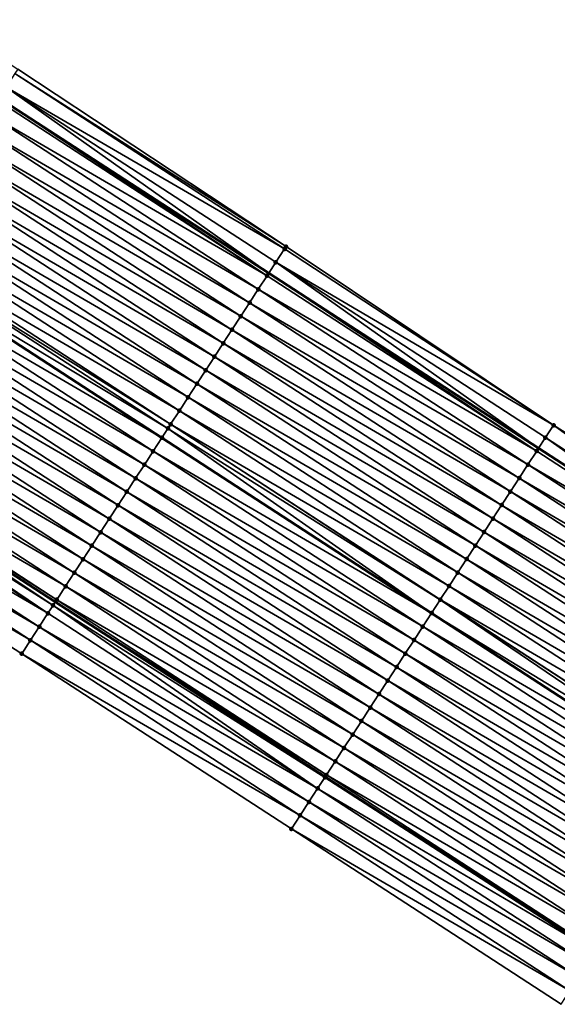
# Model space of a CAD drawing. Header units: feet. Extents: x 2017353 to 2024169, y 808050 to 818690.
# Tile 260 of 305: x 2022030 to 2022063, y 814577 to 814639. Entities that reach past the tile are written whole.
import ezdxf

# ---------------------------------------------------------------- set-up
doc = ezdxf.new("R2010")
doc.units = ezdxf.units.FT
doc.header["$MEASUREMENT"] = 0
for name, color, linetype, lineweight in [('EP_Travel Lane', 172, 'Continuous', 53), ('SB-Road Shots', 141, 'Continuous', 100), ('SB-Road X-Section', 40, 'Continuous', 13), ('STRIPING', 60, 'Continuous', 53)]:
    doc.layers.add(name, color=color, linetype=linetype, lineweight=lineweight)
doc.layers.add('I-77-MM15-17_SB-Surface-BORDER', color=7, linetype='Continuous')
doc.layers.add('I-77-MM15-17_SB-Surface-TIN', color=7, linetype='Continuous')

msp = doc.modelspace()

# ---------------------------------------------------------------- linework, layer by layer
at = {"layer": 'EP_Travel Lane'}
for points in [[(2021860.948227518, 814742.7095205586, 256.2100807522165), (2021877.70640577, 814731.8157783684, 256.910039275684), (2021894.464763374, 814720.9219195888, 257.6038000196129), (2021911.223545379, 814710.027784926, 258.2828985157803), (2021927.982103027, 814699.1337961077, 258.9697497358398), (2021944.741076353, 814688.239537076, 259.6422387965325), (2021961.499800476, 814677.3454400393, 260.3233353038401), (2021978.257871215, 814666.451767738, 261.0270084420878), (2021995.026210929, 814655.5683557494, 261.74579730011), (2022011.794004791, 814644.6896968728, 262.4509951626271), (2022028.561897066, 814633.8109741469, 263.1527180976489), (2022045.329913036, 814622.93217117, 263.8500747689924), (2022062.097186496, 814612.0538499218, 264.57364104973), (2022078.865043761, 814601.1751499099, 265.2765987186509)], [(2021847.698348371, 814722.2743309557, 255.3811027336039), (2021864.455433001, 814711.3812899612, 256.1186931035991), (2021881.212654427, 814700.4881600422, 256.8515578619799), (2021897.969529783, 814689.5952550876, 257.5963787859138), (2021914.727257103, 814678.7017963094, 258.3117631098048), (2021931.486001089, 814667.8076766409, 258.9920211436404), (2021948.245099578, 814656.9133265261, 259.6600328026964), (2021965.003549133, 814646.0193982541, 260.3504641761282), (2021981.76709086, 814635.1390833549, 261.0460329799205), (2021998.535511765, 814624.2600176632, 261.7290952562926), (2022015.30358597, 814613.3811769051, 262.4243963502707), (2022032.071036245, 814602.5027409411, 263.1417212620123), (2022048.838417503, 814591.6243497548, 263.8614823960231), (2022065.606381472, 814580.7455805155, 264.5606754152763)]]:
    msp.add_polyline3d(points, dxfattribs=at)
at = {"layer": 'I-77-MM15-17_SB-Surface-BORDER', "color": 3, "linetype": 'Continuous', "lineweight": -3}
for points in [[(2021861.261463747, 814743.1919134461, 256.2184843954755), (2021878.427498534, 814732.9264164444, 256.9315051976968), (2021895.305228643, 814722.2158733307, 257.6202355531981), (2021912.425129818, 814711.8778614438, 258.308844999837), (2021929.22706991, 814701.0504630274, 258.9933896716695), (2021945.949390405, 814690.099516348, 259.6610870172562), (2021962.679014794, 814679.160783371, 260.3442206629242), (2021979.48793802, 814668.3455343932, 261.0509792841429), (2021996.264365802, 814657.4733759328, 261.7676564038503), (2022013.020334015, 814646.576931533, 262.4792551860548), (2022029.733063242, 814635.6133276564, 263.1798830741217), (2022046.407118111, 814624.5896652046, 263.8708777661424), (2022063.024056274, 814613.4797978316, 264.5879015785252), (2022079.949997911, 814602.8449574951, 265.3038489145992)], [(2022063.495513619, 814577.4881464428, 264.3674250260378), (2022046.739614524, 814588.3862740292, 263.6812865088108), (2022029.984721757, 814599.2837470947, 262.9596007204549), (2022013.229413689, 814610.1814902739, 262.2525853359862), (2021995.929208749, 814620.2407302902, 261.5338995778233), (2021979.172892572, 814631.1391291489, 260.8624965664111), (2021962.420073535, 814642.0340504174, 260.1750507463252), (2021945.662079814, 814652.9276794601, 259.4688240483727), (2021928.902889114, 814663.8220866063, 258.8039517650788), (2021912.143946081, 814674.7163327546, 258.1305252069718), (2021895.930518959, 814686.448679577, 257.4400052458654), (2021879.717479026, 814698.1807747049, 256.736106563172), (2021862.960076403, 814709.0740195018, 256.0094561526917), (2021846.202746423, 814719.9672170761, 255.2802967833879)]]:
    msp.add_polyline3d(points, dxfattribs=at)
at = {"layer": 'I-77-MM15-17_SB-Surface-TIN', "color": 128, "linetype": 'Continuous', "lineweight": -3}
for points in [[(2022046.315834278, 814624.4491142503, 263.8676191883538), (2022029.560172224, 814635.3470876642, 263.1731083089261), (2022029.015368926, 814634.5085236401, 263.1581324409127)], [(2022046.407118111, 814624.5896652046, 263.8708777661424), (2022029.733063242, 814635.6133276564, 263.1798830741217), (2022029.560172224, 814635.3470876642, 263.1731083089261)], [(2022046.315834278, 814624.4491142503, 263.8676191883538), (2022046.407118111, 814624.5896652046, 263.8708777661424), (2022029.560172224, 814635.3470876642, 263.1731083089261)], [(2022029.015368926, 814634.5085236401, 263.1581324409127), (2022028.561897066, 814633.8109741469, 263.1527180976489), (2022045.329913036, 814622.93217117, 263.8500747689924)], [(2022045.77104058, 814623.6105439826, 263.8523042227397), (2022029.015368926, 814634.5085236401, 263.1581324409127), (2022045.329913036, 814622.93217117, 263.8500747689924)], [(2022045.77104058, 814623.6105439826, 263.8523042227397), (2022046.315834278, 814624.4491142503, 263.8676191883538), (2022029.015368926, 814634.5085236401, 263.1581324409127)], [(2022045.225891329, 814622.7722049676, 263.8495490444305), (2022028.470325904, 814633.6701155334, 263.1516247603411), (2022027.925573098, 814632.8315186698, 263.1348653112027)], [(2022045.225891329, 814622.7722049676, 263.8495490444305), (2022028.561897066, 814633.8109741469, 263.1527180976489), (2022028.470325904, 814633.6701155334, 263.1516247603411)], [(2022045.225891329, 814622.7722049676, 263.8495490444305), (2022045.329913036, 814622.93217117, 263.8500747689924), (2022028.561897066, 814633.8109741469, 263.1527180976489)], [(2022044.681237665, 814621.9335436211, 263.8292874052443), (2022027.925573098, 814632.8315186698, 263.1348653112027), (2022027.381201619, 814631.9926737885, 263.1046355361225)], [(2022044.681237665, 814621.9335436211, 263.8292874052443), (2022045.225891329, 814622.7722049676, 263.8495490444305), (2022027.925573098, 814632.8315186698, 263.1348653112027)], [(2022044.136907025, 814621.0946721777, 263.7976149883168), (2022027.381201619, 814631.9926737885, 263.1046355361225), (2022026.836816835, 814631.1538375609, 263.0748757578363)], [(2022044.136907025, 814621.0946721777, 263.7976149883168), (2022044.681237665, 814621.9335436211, 263.8292874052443), (2022027.381201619, 814631.9926737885, 263.1046355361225)], [(2022043.592444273, 814620.2558866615, 263.7706094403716), (2022026.836816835, 814631.1538375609, 263.0748757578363), (2022026.292302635, 814630.3150855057, 263.0496875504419)], [(2022043.592444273, 814620.2558866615, 263.7706094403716), (2022044.136907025, 814621.0946721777, 263.7976149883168), (2022026.836816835, 814631.1538375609, 263.0748757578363)], [(2022043.047892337, 814619.4171591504, 263.7467542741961), (2022026.292302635, 814630.3150855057, 263.0496875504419), (2022025.747734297, 814629.4763686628, 263.0264117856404)], [(2022043.047892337, 814619.4171591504, 263.7467542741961), (2022043.592444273, 814620.2558866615, 263.7706094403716), (2022026.292302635, 814630.3150855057, 263.0496875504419)], [(2022042.503255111, 814618.5784871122, 263.725911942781), (2022025.747734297, 814629.4763686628, 263.0264117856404), (2022025.203158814, 814628.6376564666, 263.0033883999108)], [(2022042.503255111, 814618.5784871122, 263.725911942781), (2022043.047892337, 814619.4171591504, 263.7467542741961), (2022025.747734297, 814629.4763686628, 263.0264117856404)], [(2022041.958636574, 814617.7398029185, 263.7044094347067), (2022025.203158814, 814628.6376564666, 263.0033883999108), (2022024.658628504, 814627.7989148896, 262.9787692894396)], [(2022041.958636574, 814617.7398029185, 263.7044094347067), (2022042.503255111, 814618.5784871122, 263.725911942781), (2022025.203158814, 814628.6376564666, 263.0033883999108)], [(2022041.414018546, 814616.9011183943, 263.6828889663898), (2022024.658628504, 814627.7989148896, 262.9787692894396), (2022024.114124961, 814626.9601559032, 262.9532046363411)], [(2022041.414018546, 814616.9011183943, 263.6828889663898), (2022041.958636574, 814617.7398029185, 263.7044094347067), (2022024.658628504, 814627.7989148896, 262.9787692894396)], [(2022040.869457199, 814616.0623970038, 263.6593662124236), (2022024.114124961, 814626.9601559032, 262.9532046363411), (2022023.569642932, 814626.1213829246, 262.9268800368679)], [(2022040.869457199, 814616.0623970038, 263.6593662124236), (2022041.414018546, 814616.9011183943, 263.6828889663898), (2022024.114124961, 814626.9601559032, 262.9532046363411)], [(2022040.324767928, 814615.2237588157, 263.6403623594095), (2022023.569642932, 814626.1213829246, 262.9268800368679), (2022023.025090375, 814625.2826558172, 262.9030467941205)], [(2022040.324767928, 814615.2237588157, 263.6403623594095), (2022040.869457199, 814616.0623970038, 263.6593662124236), (2022023.569642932, 814626.1213829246, 262.9268800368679)], [(2022039.780127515, 814614.3850888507, 263.619632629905), (2022023.025090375, 814625.2826558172, 262.9030467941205), (2022022.480562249, 814624.4439128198, 262.8783505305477)], [(2022039.780127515, 814614.3850888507, 263.619632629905), (2022040.324767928, 814615.2237588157, 263.6403623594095), (2022023.025090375, 814625.2826558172, 262.9030467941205)], [(2022039.066676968, 814613.2860404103, 263.5854624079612), (2022022.296675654, 814624.1605647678, 262.868308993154), (2022021.936346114, 814623.6049669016, 262.8426332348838)], [(2022039.235611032, 814613.5463382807, 263.5945250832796), (2022022.480562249, 814624.4439128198, 262.8783505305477), (2022022.296675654, 814624.1605647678, 262.868308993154)], [(2022039.066676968, 814613.2860404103, 263.5854624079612), (2022039.235611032, 814613.5463382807, 263.5945250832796), (2022022.296675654, 814624.1605647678, 262.868308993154)], [(2022039.235611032, 814613.5463382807, 263.5945250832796), (2022039.780127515, 814614.3850888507, 263.619632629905), (2022022.480562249, 814624.4439128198, 262.8783505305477)], [(2022063.024056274, 814613.4797978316, 264.5879015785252), (2022046.315834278, 814624.4491142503, 263.8676191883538), (2022045.77104058, 814623.6105439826, 263.8523042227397)], [(2022063.024056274, 814613.4797978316, 264.5879015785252), (2022046.407118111, 814624.5896652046, 263.8708777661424), (2022046.315834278, 814624.4491142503, 263.8676191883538)], [(2022021.3921147, 814622.7660309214, 262.8074557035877), (2022038.684614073, 814612.6971232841, 263.5613338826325), (2022021.929648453, 814623.5946424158, 262.8422003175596)], [(2022038.691311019, 814612.7074469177, 263.5617707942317), (2022021.936346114, 814623.6049669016, 262.8426332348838), (2022021.929648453, 814623.5946424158, 262.8422003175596)], [(2022038.691311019, 814612.7074469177, 263.5617707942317), (2022021.929648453, 814623.5946424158, 262.8422003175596), (2022038.684614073, 814612.6971232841, 263.5613338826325)], [(2022038.691311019, 814612.7074469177, 263.5617707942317), (2022039.066676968, 814613.2860404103, 263.5854624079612), (2022021.936346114, 814623.6049669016, 262.8426332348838)], [(2022045.77104058, 814623.6105439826, 263.8523042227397), (2022045.329913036, 814622.93217117, 263.8500747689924), (2022062.097186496, 814612.0538499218, 264.57364104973)], [(2022062.525913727, 814612.7130836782, 264.5746830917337), (2022045.77104058, 814623.6105439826, 263.8523042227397), (2022062.097186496, 814612.0538499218, 264.57364104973)], [(2022062.525913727, 814612.7130836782, 264.5746830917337), (2022063.024056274, 814613.4797978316, 264.5879015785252), (2022045.77104058, 814623.6105439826, 263.8523042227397)], [(2022038.147088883, 814611.8685049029, 263.5262655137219), (2022021.3921147, 814622.7660309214, 262.8074557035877), (2022020.847939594, 814621.9270583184, 262.7702891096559)], [(2022038.147088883, 814611.8685049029, 263.5262655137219), (2022038.684614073, 814612.6971232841, 263.5613338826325), (2022021.3921147, 814622.7660309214, 262.8074557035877)], [(2022061.980723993, 814611.874770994, 264.5733579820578), (2022045.225891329, 814622.7722049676, 263.8495490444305), (2022044.681237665, 814621.9335436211, 263.8292874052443)], [(2022061.980723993, 814611.874770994, 264.5733579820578), (2022045.329913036, 814622.93217117, 263.8500747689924), (2022045.225891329, 814622.7722049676, 263.8495490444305)], [(2022061.980723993, 814611.874770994, 264.5733579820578), (2022062.097186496, 814612.0538499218, 264.57364104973), (2022045.329913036, 814622.93217117, 263.8500747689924)], [(2022037.60286094, 814611.0295666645, 263.490965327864), (2022020.847939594, 814621.9270583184, 262.7702891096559), (2022020.303731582, 814621.088107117, 262.73428486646)], [(2022037.60286094, 814611.0295666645, 263.490965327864), (2022038.147088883, 814611.8685049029, 263.5262655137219), (2022020.847939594, 814621.9270583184, 262.7702891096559)], [(2022061.436166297, 814611.0360472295, 264.5497063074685), (2022044.681237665, 814621.9335436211, 263.8292874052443), (2022044.136907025, 814621.0946721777, 263.7976149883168)], [(2022061.436166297, 814611.0360472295, 264.5497063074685), (2022061.980723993, 814611.874770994, 264.5733579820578), (2022044.681237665, 814621.9335436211, 263.8292874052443)], [(2022037.058728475, 814610.1905663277, 263.4522924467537), (2022020.303731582, 814621.088107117, 262.73428486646), (2022019.759529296, 814620.2491521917, 262.6980783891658)], [(2022037.058728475, 814610.1905663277, 263.4522924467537), (2022037.60286094, 814611.0295666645, 263.490965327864), (2022020.303731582, 814621.088107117, 262.73428486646)], [(2022060.891872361, 814610.1971519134, 264.5167373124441), (2022044.136907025, 814621.0946721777, 263.7976149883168), (2022043.592444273, 814620.2558866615, 263.7706094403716)], [(2022060.891872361, 814610.1971519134, 264.5167373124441), (2022061.436166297, 814611.0360472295, 264.5497063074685), (2022044.136907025, 814621.0946721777, 263.7976149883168)], [(2022036.514513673, 814609.3516195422, 263.4165280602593), (2022019.759529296, 814620.2491521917, 262.6980783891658), (2022019.215217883, 814619.4102682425, 262.665726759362)], [(2022036.514513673, 814609.3516195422, 263.4165280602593), (2022037.058728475, 814610.1905663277, 263.4522924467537), (2022019.759529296, 814620.2491521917, 262.6980783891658)], [(2022060.347403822, 814609.3583701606, 264.4899361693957), (2022043.592444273, 814620.2558866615, 263.7706094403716), (2022043.047892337, 814619.4171591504, 263.7467542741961)], [(2022060.347403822, 814609.3583701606, 264.4899361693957), (2022060.891872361, 814610.1971519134, 264.5167373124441), (2022043.592444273, 814620.2558866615, 263.7706094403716)], [(2022035.970233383, 814608.5127153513, 263.3830770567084), (2022019.215217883, 814619.4102682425, 262.665726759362), (2022018.670850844, 814618.5714204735, 262.6353401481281)], [(2022035.970233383, 814608.5127153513, 263.3830770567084), (2022036.514513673, 814609.3516195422, 263.4165280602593), (2022019.215217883, 814619.4102682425, 262.665726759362)], [(2022059.802851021, 814608.5196432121, 264.4661115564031), (2022043.047892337, 814619.4171591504, 263.7467542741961), (2022042.503255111, 814618.5784871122, 263.725911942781)], [(2022059.802851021, 814608.5196432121, 264.4661115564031), (2022060.347403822, 814609.3583701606, 264.4899361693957), (2022043.047892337, 814619.4171591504, 263.7467542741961)], [(2022035.425946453, 814607.6738154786, 263.3498605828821), (2022018.670850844, 814618.5714204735, 262.6353401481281), (2022018.126583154, 814617.7325080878, 262.6014440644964)], [(2022035.425946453, 814607.6738154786, 263.3498605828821), (2022035.970233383, 814608.5127153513, 263.3830770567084), (2022018.670850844, 814618.5714204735, 262.6353401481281)], [(2022059.258273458, 814607.6809323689, 264.443161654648), (2022042.503255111, 814618.5784871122, 263.725911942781), (2022041.958636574, 814617.7398029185, 263.7044094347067)], [(2022059.258273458, 814607.6809323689, 264.443161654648), (2022059.802851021, 814608.5196432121, 264.4661115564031), (2022042.503255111, 814618.5784871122, 263.725911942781)], [(2022034.881631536, 814606.8349338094, 263.3176327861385), (2022018.126583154, 814617.7325080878, 262.6014440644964), (2022017.582332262, 814616.8935847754, 262.5669545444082)], [(2022034.881631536, 814606.8349338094, 263.3176327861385), (2022035.425946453, 814607.6738154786, 263.3498605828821), (2022018.126583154, 814617.7325080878, 262.6014440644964)], [(2022058.713613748, 814606.8422749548, 264.4231135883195), (2022041.958636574, 814617.7398029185, 263.7044094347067), (2022041.414018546, 814616.9011183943, 263.6828889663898)], [(2022058.713613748, 814606.8422749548, 264.4231135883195), (2022059.258273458, 814607.6809323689, 264.443161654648), (2022041.958636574, 814617.7398029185, 263.7044094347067)], [(2022034.337379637, 814605.996011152, 263.2831788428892), (2022017.582332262, 814616.8935847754, 262.5669545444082), (2022017.038007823, 814616.0547092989, 262.5350630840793)], [(2022034.337379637, 814605.996011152, 263.2831788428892), (2022034.881631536, 814606.8349338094, 263.3176327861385), (2022017.582332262, 814616.8935847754, 262.5669545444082)], [(2022058.168972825, 814606.0036053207, 264.402401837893), (2022041.414018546, 814616.9011183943, 263.6828889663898), (2022040.869457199, 814616.0623970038, 263.6593662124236)], [(2022058.168972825, 814606.0036053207, 264.402401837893), (2022058.713613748, 814606.8422749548, 264.4231135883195), (2022041.414018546, 814616.9011183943, 263.6828889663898)], [(2022033.793114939, 814605.15709682, 263.2491770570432), (2022017.038007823, 814616.0547092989, 262.5350630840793), (2022016.493717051, 814615.2158119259, 262.5019823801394)], [(2022033.793114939, 814605.15709682, 263.2491770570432), (2022034.337379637, 814605.996011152, 263.2831788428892), (2022017.038007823, 814616.0547092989, 262.5350630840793)], [(2022057.624376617, 814605.1649066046, 264.3801105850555), (2022040.869457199, 814616.0623970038, 263.6593662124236), (2022040.324767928, 814615.2237588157, 263.6403623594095)], [(2022057.624376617, 814605.1649066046, 264.3801105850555), (2022058.168972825, 814606.0036053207, 264.402401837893), (2022040.869457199, 814616.0623970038, 263.6593662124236)], [(2022033.248850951, 814604.3181820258, 263.2151501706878), (2022016.493717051, 814615.2158119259, 262.5019823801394), (2022015.949543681, 814614.376838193, 262.4647544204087)], [(2022033.248850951, 814604.3181820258, 263.2151501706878), (2022033.793114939, 814605.15709682, 263.2491770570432), (2022016.493717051, 814615.2158119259, 262.5019823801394)], [(2022057.079772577, 814604.326212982, 264.3580959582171), (2022040.324767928, 814615.2237588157, 263.6403623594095), (2022039.780127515, 814614.3850888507, 263.619632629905)], [(2022057.079772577, 814604.326212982, 264.3580959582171), (2022057.624376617, 814605.1649066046, 264.3801105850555), (2022040.324767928, 814615.2237588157, 263.6403623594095)], [(2022032.704692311, 814603.4791987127, 263.1774018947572), (2022015.949543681, 814614.376838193, 262.4647544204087), (2022015.405229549, 814613.5379560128, 262.4324988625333)], [(2022032.704692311, 814603.4791987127, 263.1774018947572), (2022033.248850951, 814604.3181820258, 263.2151501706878), (2022015.949543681, 814614.376838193, 262.4647544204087)], [(2022056.535153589, 814603.4875290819, 264.3366093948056), (2022039.780127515, 814614.3850888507, 263.619632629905), (2022039.235611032, 814613.5463382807, 263.5945250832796)], [(2022056.535153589, 814603.4875290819, 264.3366093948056), (2022057.079772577, 814604.326212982, 264.3580959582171), (2022039.780127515, 814614.3850888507, 263.619632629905)], [(2022031.930929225, 814602.2866811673, 263.1313094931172), (2022015.30358597, 814613.3811769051, 262.4243963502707), (2022015.058532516, 814613.0031966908, 262.4048619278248)], [(2022032.160287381, 814602.6403755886, 263.148353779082), (2022015.405229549, 814613.5379560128, 262.4324988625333), (2022015.30358597, 814613.3811769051, 262.4243963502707)], [(2022032.160287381, 814602.6403755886, 263.148353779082), (2022015.30358597, 814613.3811769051, 262.4243963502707), (2022032.071036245, 814602.5027409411, 263.1417212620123)], [(2022031.930929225, 814602.2866811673, 263.1313094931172), (2022032.071036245, 814602.5027409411, 263.1417212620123), (2022015.30358597, 814613.3811769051, 262.4243963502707)], [(2022032.160287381, 814602.6403755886, 263.148353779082), (2022032.704692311, 814603.4791987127, 263.1774018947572), (2022015.405229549, 814613.5379560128, 262.4324988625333)], [(2022055.446517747, 814601.8097696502, 264.2723659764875), (2022039.066676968, 814613.2860404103, 263.5854624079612), (2022038.691311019, 814612.7074469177, 263.5617707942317)], [(2022055.984579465, 814602.6394769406, 264.3116966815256), (2022039.235611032, 814613.5463382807, 263.5945250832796), (2022039.066676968, 814613.2860404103, 263.5854624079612)], [(2022055.446517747, 814601.8097696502, 264.2723659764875), (2022055.984579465, 814602.6394769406, 264.3116966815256), (2022039.066676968, 814613.2860404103, 263.5854624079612)], [(2022055.984579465, 814602.6394769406, 264.3116966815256), (2022055.990622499, 814602.6487880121, 264.3120178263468), (2022039.235611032, 814613.5463382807, 263.5945250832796)], [(2022055.990622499, 814602.6487880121, 264.3120178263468), (2022056.535153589, 814603.4875290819, 264.3366093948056), (2022039.235611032, 814613.5463382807, 263.5945250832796)], [(2022079.28116941, 814601.8153745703, 265.2835478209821), (2022063.024056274, 814613.4797978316, 264.5879015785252), (2022062.525913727, 814612.7130836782, 264.5746830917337)], [(2022079.28116941, 814601.8153745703, 265.2835478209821), (2022079.82599312, 814602.6539253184, 265.2978025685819), (2022063.024056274, 814613.4797978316, 264.5879015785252)], [(2022079.82599312, 814602.6539253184, 265.2978025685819), (2022079.949997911, 814602.8449574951, 265.3038489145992), (2022063.024056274, 814613.4797978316, 264.5879015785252)], [(2022031.616363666, 814601.8012394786, 263.1023068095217), (2022014.861272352, 814612.6988416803, 262.3876346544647), (2022014.317432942, 814611.8596507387, 262.3386096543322)], [(2022031.616363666, 814601.8012394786, 263.1023068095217), (2022015.058532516, 814613.0031966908, 262.4048619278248), (2022014.861272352, 814612.6988416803, 262.3876346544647)], [(2022031.616363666, 814601.8012394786, 263.1023068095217), (2022031.930929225, 814602.2866811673, 263.1313094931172), (2022015.058532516, 814613.0031966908, 262.4048619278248)], [(2022038.147088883, 814611.8685049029, 263.5262655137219), (2022055.43982078, 814601.7994473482, 264.2719510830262), (2022038.684614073, 814612.6971232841, 263.5613338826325)], [(2022055.446517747, 814601.8097696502, 264.2723659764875), (2022038.691311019, 814612.7074469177, 263.5617707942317), (2022038.684614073, 814612.6971232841, 263.5613338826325)], [(2022055.446517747, 814601.8097696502, 264.2723659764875), (2022038.684614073, 814612.6971232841, 263.5613338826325), (2022055.43982078, 814601.7994473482, 264.2719510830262)], [(2022062.525913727, 814612.7130836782, 264.5746830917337), (2022062.097186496, 814612.0538499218, 264.57364104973), (2022078.865043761, 814601.1751499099, 265.2765987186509)], [(2022079.28116941, 814601.8153745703, 265.2835478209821), (2022062.525913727, 814612.7130836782, 264.5746830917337), (2022078.865043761, 814601.1751499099, 265.2765987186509)], [(2022078.736199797, 814600.9769187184, 265.2744470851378), (2022062.097186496, 814612.0538499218, 264.57364104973), (2022061.980723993, 814611.874770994, 264.5733579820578)], [(2022078.736199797, 814600.9769187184, 265.2744470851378), (2022078.865043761, 814601.1751499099, 265.2765987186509), (2022062.097186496, 814612.0538499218, 264.57364104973)], [(2022031.072635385, 814600.9619762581, 263.0493561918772), (2022014.317432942, 814611.8596507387, 262.3386096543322), (2022013.773409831, 814611.0205792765, 262.2960738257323)], [(2022031.072635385, 814600.9619762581, 263.0493561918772), (2022031.616363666, 814601.8012394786, 263.1023068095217), (2022014.317432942, 814611.8596507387, 262.3386096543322)], [(2022054.902245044, 814600.9708605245, 264.2386469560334), (2022038.147088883, 814611.8685049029, 263.5262655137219), (2022037.60286094, 814611.0295666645, 263.490965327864)], [(2022054.902245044, 814600.9708605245, 264.2386469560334), (2022055.43982078, 814601.7994473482, 264.2719510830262), (2022038.147088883, 814611.8685049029, 263.5262655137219)], [(2022078.736199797, 814600.9769187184, 265.2744470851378), (2022061.980723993, 814611.874770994, 264.5733579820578), (2022061.436166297, 814611.0360472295, 264.5497063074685)], [(2022030.528744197, 814600.1228189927, 263.0021602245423), (2022013.773409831, 814611.0205792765, 262.2960738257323), (2022013.229413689, 814610.1814902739, 262.2525853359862)], [(2022030.528744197, 814600.1228189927, 263.0021602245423), (2022031.072635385, 814600.9619762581, 263.0493561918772), (2022013.773409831, 814611.0205792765, 262.2960738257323)], [(2022054.358024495, 814600.1319174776, 264.203085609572), (2022037.60286094, 814611.0295666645, 263.490965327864), (2022037.058728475, 814610.1905663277, 263.4522924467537)], [(2022054.358024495, 814600.1319174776, 264.203085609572), (2022054.902245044, 814600.9708605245, 264.2386469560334), (2022037.60286094, 814611.0295666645, 263.490965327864)], [(2022078.191572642, 814600.13824013, 265.2532490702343), (2022061.436166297, 814611.0360472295, 264.5497063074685), (2022060.891872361, 814610.1971519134, 264.5167373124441)], [(2022078.191572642, 814600.13824013, 265.2532490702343), (2022078.736199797, 814600.9769187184, 265.2744470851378), (2022061.436166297, 814611.0360472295, 264.5497063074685)], [(2022029.984721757, 814599.2837470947, 262.9596007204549), (2022030.528744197, 814600.1228189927, 263.0021602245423), (2022013.229413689, 814610.1814902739, 262.2525853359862)], [(2022053.813828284, 814599.2929586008, 264.1666645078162), (2022037.058728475, 814610.1905663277, 263.4522924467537), (2022036.514513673, 814609.3516195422, 263.4165280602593)], [(2022053.813828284, 814599.2929586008, 264.1666645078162), (2022054.358024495, 814600.1319174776, 264.203085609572), (2022037.058728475, 814610.1905663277, 263.4522924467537)], [(2022077.647279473, 814599.2993443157, 265.2202530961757), (2022060.891872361, 814610.1971519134, 264.5167373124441), (2022060.347403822, 814609.3583701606, 264.4899361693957)], [(2022077.647279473, 814599.2993443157, 265.2202530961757), (2022078.191572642, 814600.13824013, 265.2532490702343), (2022060.891872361, 814610.1971519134, 264.5167373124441)], [(2022053.269630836, 814598.4540005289, 264.1302871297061), (2022036.514513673, 814609.3516195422, 263.4165280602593), (2022035.970233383, 814608.5127153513, 263.3830770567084)], [(2022053.269630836, 814598.4540005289, 264.1302871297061), (2022053.813828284, 814599.2929586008, 264.1666645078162), (2022036.514513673, 814609.3516195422, 263.4165280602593)], [(2022077.102847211, 814598.4605389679, 265.1921705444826), (2022060.347403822, 814609.3583701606, 264.4899361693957), (2022059.802851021, 814608.5196432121, 264.4661115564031)], [(2022077.102847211, 814598.4605389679, 265.1921705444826), (2022077.647279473, 814599.2993443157, 265.2202530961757), (2022060.347403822, 814609.3583701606, 264.4899361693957)], [(2022052.725334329, 814597.6151068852, 264.097408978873), (2022035.970233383, 814608.5127153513, 263.3830770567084), (2022035.425946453, 814607.6738154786, 263.3498605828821)], [(2022052.725334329, 814597.6151068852, 264.097408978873), (2022053.269630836, 814598.4540005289, 264.1302871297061), (2022035.970233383, 814608.5127153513, 263.3830770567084)], [(2022076.558287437, 814597.6218165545, 265.1685923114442), (2022059.802851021, 814608.5196432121, 264.4661115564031), (2022059.258273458, 814607.6809323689, 264.443161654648)], [(2022076.558287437, 814597.6218165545, 265.1685923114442), (2022077.102847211, 814598.4605389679, 265.1921705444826), (2022059.802851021, 814608.5196432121, 264.4661115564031)], [(2022052.18097582, 814596.7762535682, 264.0667210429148), (2022035.425946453, 814607.6738154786, 263.3498605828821), (2022034.881631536, 814606.8349338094, 263.3176327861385)], [(2022052.18097582, 814596.7762535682, 264.0667210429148), (2022052.725334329, 814597.6151068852, 264.097408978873), (2022035.425946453, 814607.6738154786, 263.3498605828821)], [(2022076.013613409, 814596.7831684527, 265.1490500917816), (2022059.258273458, 814607.6809323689, 264.443161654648), (2022058.713613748, 814606.8422749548, 264.4231135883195)], [(2022076.013613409, 814596.7831684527, 265.1490500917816), (2022076.558287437, 814597.6218165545, 265.1685923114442), (2022059.258273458, 814607.6809323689, 264.443161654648)], [(2022051.636616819, 814595.9374005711, 264.03605047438), (2022034.881631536, 814606.8349338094, 263.3176327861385), (2022034.337379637, 814605.996011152, 263.2831788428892)], [(2022051.636616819, 814595.9374005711, 264.03605047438), (2022052.18097582, 814596.7762535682, 264.0667210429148), (2022034.881631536, 814606.8349338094, 263.3176327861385)], [(2022075.469080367, 814595.9444286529, 265.1245275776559), (2022058.713613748, 814606.8422749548, 264.4231135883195), (2022058.168972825, 814606.0036053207, 264.402401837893)], [(2022075.469080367, 814595.9444286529, 265.1245275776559), (2022076.013613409, 814596.7831684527, 265.1490500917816), (2022058.713613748, 814606.8422749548, 264.4231135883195)], [(2022051.092317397, 814595.0985088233, 264.0032752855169), (2022034.337379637, 814605.996011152, 263.2831788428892), (2022033.793114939, 814605.15709682, 263.2491770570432)], [(2022051.092317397, 814595.0985088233, 264.0032752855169), (2022051.636616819, 814595.9374005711, 264.03605047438), (2022034.337379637, 814605.996011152, 263.2831788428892)], [(2022074.924575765, 814595.1056703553, 265.0990004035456), (2022058.168972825, 814606.0036053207, 264.402401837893), (2022057.624376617, 814605.1649066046, 264.3801105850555)], [(2022074.924575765, 814595.1056703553, 265.0990004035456), (2022075.469080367, 814595.9444286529, 265.1245275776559), (2022058.168972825, 814606.0036053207, 264.402401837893)], [(2022050.547974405, 814594.259645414, 263.9720392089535), (2022033.793114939, 814605.15709682, 263.2491770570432), (2022033.248850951, 814604.3181820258, 263.2151501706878)], [(2022051.092317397, 814595.0985088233, 264.0032752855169), (2022033.793114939, 814605.15709682, 263.2491770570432), (2022050.547974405, 814594.259645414, 263.9720392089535)], [(2022074.380003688, 814594.266955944, 265.0758567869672), (2022057.624376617, 814605.1649066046, 264.3801105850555), (2022057.079772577, 814604.326212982, 264.3580959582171)], [(2022074.380003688, 814594.266955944, 265.0758567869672), (2022074.924575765, 814595.1056703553, 265.0990004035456), (2022057.624376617, 814605.1649066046, 264.3801105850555)], [(2022050.003670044, 814593.4207568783, 263.9394384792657), (2022033.248850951, 814604.3181820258, 263.2151501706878), (2022032.704692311, 814603.4791987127, 263.1774018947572)], [(2022050.003670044, 814593.4207568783, 263.9394384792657), (2022050.547974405, 814594.259645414, 263.9720392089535), (2022033.248850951, 814604.3181820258, 263.2151501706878)], [(2022073.835405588, 814593.428258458, 265.0536324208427), (2022057.079772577, 814604.326212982, 264.3580959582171), (2022056.535153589, 814603.4875290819, 264.3366093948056)], [(2022073.835405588, 814593.428258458, 265.0536324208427), (2022074.380003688, 814594.266955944, 265.0758567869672), (2022057.079772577, 814604.326212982, 264.3580959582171)], [(2022049.459476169, 814592.5817964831, 263.9029349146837), (2022032.704692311, 814603.4791987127, 263.1774018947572), (2022032.160287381, 814602.6403755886, 263.148353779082)], [(2022049.459476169, 814592.5817964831, 263.9029349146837), (2022050.003670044, 814593.4207568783, 263.9394384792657), (2022032.704692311, 814603.4791987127, 263.1774018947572)], [(2022073.290820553, 814592.589552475, 265.0309465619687), (2022056.535153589, 814603.4875290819, 264.3366093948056), (2022055.990622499, 814602.6487880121, 264.3120178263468)], [(2022073.290820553, 814592.589552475, 265.0309465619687), (2022073.835405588, 814593.428258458, 265.0536324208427), (2022056.535153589, 814603.4875290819, 264.3366093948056)], [(2022048.371455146, 814590.9036371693, 263.8169731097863), (2022031.930929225, 814602.2866811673, 263.1313094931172), (2022031.616363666, 814601.8012394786, 263.1023068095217)], [(2022048.817042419, 814591.5913778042, 263.8597434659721), (2022032.071036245, 814602.5027409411, 263.1417212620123), (2022031.930929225, 814602.2866811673, 263.1313094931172)], [(2022048.371455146, 814590.9036371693, 263.8169731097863), (2022048.817042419, 814591.5913778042, 263.8597434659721), (2022031.930929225, 814602.2866811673, 263.1313094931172)], [(2022048.915245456, 814591.7428600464, 263.8677325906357), (2022032.160287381, 814602.6403755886, 263.148353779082), (2022032.071036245, 814602.5027409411, 263.1417212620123)], [(2022048.915245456, 814591.7428600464, 263.8677325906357), (2022032.071036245, 814602.5027409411, 263.1417212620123), (2022048.838417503, 814591.6243497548, 263.8614823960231)], [(2022048.817042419, 814591.5913778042, 263.8597434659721), (2022048.838417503, 814591.6243497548, 263.8614823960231), (2022032.071036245, 814602.5027409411, 263.1417212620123)], [(2022048.915245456, 814591.7428600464, 263.8677325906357), (2022049.459476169, 814592.5817964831, 263.9029349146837), (2022032.160287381, 814602.6403755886, 263.148353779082)], [(2022072.51263513, 814591.391011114, 264.9973757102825), (2022055.984579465, 814602.6394769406, 264.3116966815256), (2022055.446517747, 814601.8097696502, 264.2723659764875)], [(2022072.746238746, 814591.7508443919, 265.0081466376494), (2022055.990622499, 814602.6487880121, 264.3120178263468), (2022055.984579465, 814602.6394769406, 264.3116966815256)], [(2022072.51263513, 814591.391011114, 264.9973757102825), (2022072.746238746, 814591.7508443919, 265.0081466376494), (2022055.984579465, 814602.6394769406, 264.3116966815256)], [(2022072.746238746, 814591.7508443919, 265.0081466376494), (2022073.290820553, 814592.589552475, 265.0309465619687), (2022055.990622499, 814602.6487880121, 264.3120178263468)], [(2022048.371455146, 814590.9036371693, 263.8169731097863), (2022031.616363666, 814601.8012394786, 263.1023068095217), (2022031.072635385, 814600.9619762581, 263.0493561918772)], [(2022054.902245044, 814600.9708605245, 264.2386469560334), (2022072.195282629, 814590.901605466, 264.9735552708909), (2022055.43982078, 814601.7994473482, 264.2719510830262)], [(2022072.20197784, 814590.9119275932, 264.9740109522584), (2022055.446517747, 814601.8097696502, 264.2723659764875), (2022055.43982078, 814601.7994473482, 264.2719510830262)], [(2022072.20197784, 814590.9119275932, 264.9740109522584), (2022055.43982078, 814601.7994473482, 264.2719510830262), (2022072.195282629, 814590.901605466, 264.9735552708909)], [(2022072.20197784, 814590.9119275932, 264.9740109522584), (2022072.51263513, 814591.391011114, 264.9973757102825), (2022055.446517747, 814601.8097696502, 264.2723659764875)], [(2022047.827628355, 814590.0644380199, 263.7675023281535), (2022031.072635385, 814600.9619762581, 263.0493561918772), (2022030.528744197, 814600.1228189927, 263.0021602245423)], [(2022047.827628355, 814590.0644380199, 263.7675023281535), (2022048.371455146, 814590.9036371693, 263.8169731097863), (2022031.072635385, 814600.9619762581, 263.0493561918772)], [(2022071.657799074, 814590.0729573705, 264.9369737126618), (2022054.902245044, 814600.9708605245, 264.2386469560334), (2022054.358024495, 814600.1319174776, 264.203085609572)], [(2022071.657799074, 814590.0729573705, 264.9369737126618), (2022072.195282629, 814590.901605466, 264.9735552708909), (2022054.902245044, 814600.9708605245, 264.2386469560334)], [(2022047.283599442, 814589.225370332, 263.7251714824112), (2022030.528744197, 814600.1228189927, 263.0021602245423), (2022029.984721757, 814599.2837470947, 262.9596007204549)], [(2022047.283599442, 814589.225370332, 263.7251714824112), (2022047.827628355, 814590.0644380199, 263.7675023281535), (2022030.528744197, 814600.1228189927, 263.0021602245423)], [(2022071.113544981, 814589.2340361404, 264.9025973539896), (2022054.358024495, 814600.1319174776, 264.203085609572), (2022053.813828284, 814599.2929586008, 264.1666645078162)], [(2022071.113544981, 814589.2340361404, 264.9025973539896), (2022071.657799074, 814590.0729573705, 264.9369737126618), (2022054.358024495, 814600.1319174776, 264.203085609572)], [(2022047.283599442, 814589.225370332, 263.7251714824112), (2022029.984721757, 814599.2837470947, 262.9596007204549), (2022046.739614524, 814588.3862740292, 263.6812865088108)], [(2022070.569336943, 814588.3950849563, 264.8665941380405), (2022053.813828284, 814599.2929586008, 264.1666645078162), (2022053.269630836, 814598.4540005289, 264.1302871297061)], [(2022070.569336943, 814588.3950849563, 264.8665941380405), (2022071.113544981, 814589.2340361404, 264.9025973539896), (2022053.813828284, 814599.2929586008, 264.1666645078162)], [(2022070.025131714, 814587.5561319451, 264.8304916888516), (2022053.269630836, 814598.4540005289, 264.1302871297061), (2022052.725334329, 814597.6151068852, 264.097408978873)], [(2022070.025131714, 814587.5561319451, 264.8304916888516), (2022070.569336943, 814588.3950849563, 264.8665941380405), (2022053.269630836, 814598.4540005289, 264.1302871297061)], [(2022069.4807932, 814586.7172656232, 264.7990975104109), (2022052.725334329, 814597.6151068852, 264.097408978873), (2022052.18097582, 814596.7762535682, 264.0667210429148)], [(2022069.4807932, 814586.7172656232, 264.7990975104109), (2022070.025131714, 814587.5561319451, 264.8304916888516), (2022052.725334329, 814597.6151068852, 264.097408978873)], [(2022068.936445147, 814585.8784055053, 264.7680402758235), (2022052.18097582, 814596.7762535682, 264.0667210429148), (2022051.636616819, 814595.9374005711, 264.03605047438)], [(2022068.936445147, 814585.8784055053, 264.7680402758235), (2022069.4807932, 814586.7172656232, 264.7990975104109), (2022052.18097582, 814596.7762535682, 264.0667210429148)], [(2022068.39209528, 814585.0395465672, 264.7370471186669), (2022051.636616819, 814595.9374005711, 264.03605047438), (2022051.092317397, 814595.0985088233, 264.0032752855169)], [(2022068.39209528, 814585.0395465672, 264.7370471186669), (2022068.936445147, 814585.8784055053, 264.7680402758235), (2022051.636616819, 814595.9374005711, 264.03605047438)], [(2022067.847699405, 814584.2007175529, 264.7076791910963), (2022051.092317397, 814595.0985088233, 264.0032752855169), (2022050.547974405, 814594.259645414, 263.9720392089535)], [(2022067.847699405, 814584.2007175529, 264.7076791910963), (2022068.39209528, 814585.0395465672, 264.7370471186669), (2022051.092317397, 814595.0985088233, 264.0032752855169)], [(2022067.303363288, 814583.3618496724, 264.6762003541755), (2022050.547974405, 814594.259645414, 263.9720392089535), (2022050.003670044, 814593.4207568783, 263.9394384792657)], [(2022067.303363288, 814583.3618496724, 264.6762003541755), (2022067.847699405, 814584.2007175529, 264.7076791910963), (2022050.547974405, 814594.259645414, 263.9720392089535)], [(2022066.759056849, 814582.5229624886, 264.6436731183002), (2022050.003670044, 814593.4207568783, 263.9394384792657), (2022049.459476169, 814592.5817964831, 263.9029349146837)], [(2022066.759056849, 814582.5229624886, 264.6436731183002), (2022067.303363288, 814583.3618496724, 264.6762003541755), (2022050.003670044, 814593.4207568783, 263.9394384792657)], [(2022066.214955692, 814581.6839417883, 264.6038943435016), (2022049.459476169, 814592.5817964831, 263.9029349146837), (2022048.915245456, 814591.7428600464, 263.8677325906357)], [(2022066.214955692, 814581.6839417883, 264.6038943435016), (2022066.759056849, 814582.5229624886, 264.6436731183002), (2022049.459476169, 814592.5817964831, 263.9029349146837)], [(2022065.67077838, 814580.8449706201, 264.5668057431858), (2022048.915245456, 814591.7428600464, 263.8677325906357), (2022048.838417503, 814591.6243497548, 263.8614823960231)], [(2022065.67077838, 814580.8449706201, 264.5668057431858), (2022066.214955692, 814581.6839417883, 264.6038943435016), (2022048.915245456, 814591.7428600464, 263.8677325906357)], [(2022048.371455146, 814590.9036371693, 263.8169731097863), (2022065.606381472, 814580.7455805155, 264.5606754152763), (2022048.817042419, 814591.5913778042, 263.8597434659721)], [(2022048.817042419, 814591.5913778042, 263.8597434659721), (2022065.606381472, 814580.7455805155, 264.5606754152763), (2022048.838417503, 814591.6243497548, 263.8614823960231)], [(2022065.615903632, 814580.7602782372, 264.5616017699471), (2022065.67077838, 814580.8449706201, 264.5668057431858), (2022048.838417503, 814591.6243497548, 263.8614823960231)], [(2022065.615903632, 814580.7602782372, 264.5616017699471), (2022048.838417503, 814591.6243497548, 263.8614823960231), (2022065.606381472, 814580.7455805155, 264.5606754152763)], [(2022065.127044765, 814580.0057108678, 264.5140435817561), (2022048.371455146, 814590.9036371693, 263.8169731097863), (2022047.827628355, 814590.0644380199, 263.7675023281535)], [(2022065.127044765, 814580.0057108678, 264.5140435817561), (2022065.606381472, 814580.7455805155, 264.5606754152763), (2022048.371455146, 814590.9036371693, 263.8169731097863)], [(2022064.583294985, 814579.1664616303, 264.4618524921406), (2022047.827628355, 814590.0644380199, 263.7675023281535), (2022047.283599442, 814589.225370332, 263.7251714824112)], [(2022064.583294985, 814579.1664616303, 264.4618524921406), (2022065.127044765, 814580.0057108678, 264.5140435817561), (2022047.827628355, 814590.0644380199, 263.7675023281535)], [(2022064.039431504, 814578.3272863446, 264.4136778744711), (2022047.283599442, 814589.225370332, 263.7251714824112), (2022046.739614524, 814588.3862740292, 263.6812865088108)], [(2022064.039431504, 814578.3272863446, 264.4136778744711), (2022064.583294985, 814579.1664616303, 264.4618524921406), (2022047.283599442, 814589.225370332, 263.7251714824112)], [(2022063.495513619, 814577.4881464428, 264.3674250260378), (2022064.039431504, 814578.3272863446, 264.4136778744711), (2022046.739614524, 814588.3862740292, 263.6812865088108)]]:
    msp.add_3dface(points, dxfattribs=at)
at = {"layer": 'SB-Road Shots', "lineweight": 100}
for p in [(2022046.315834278, 814624.4491142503, 263.8676191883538), (2022046.407118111, 814624.5896652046, 263.8708777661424), (2022045.77104058, 814623.6105439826, 263.8523042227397), (2022045.225891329, 814622.7722049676, 263.8495490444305), (2022044.681237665, 814621.9335436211, 263.8292874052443), (2022044.136907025, 814621.0946721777, 263.7976149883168), (2022043.592444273, 814620.2558866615, 263.7706094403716), (2022043.047892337, 814619.4171591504, 263.7467542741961), (2022042.503255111, 814618.5784871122, 263.725911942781), (2022041.958636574, 814617.7398029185, 263.7044094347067), (2022041.414018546, 814616.9011183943, 263.6828889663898), (2022040.869457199, 814616.0623970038, 263.6593662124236), (2022040.324767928, 814615.2237588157, 263.6403623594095), (2022039.780127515, 814614.3850888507, 263.619632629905), (2022039.066676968, 814613.2860404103, 263.5854624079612), (2022039.235611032, 814613.5463382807, 263.5945250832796), (2022063.024056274, 814613.4797978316, 264.5879015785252), (2022038.691311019, 814612.7074469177, 263.5617707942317), (2022062.525913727, 814612.7130836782, 264.5746830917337), (2022038.147088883, 814611.8685049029, 263.5262655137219), (2022061.980723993, 814611.874770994, 264.5733579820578), (2022037.60286094, 814611.0295666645, 263.490965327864), (2022061.436166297, 814611.0360472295, 264.5497063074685), (2022037.058728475, 814610.1905663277, 263.4522924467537), (2022060.891872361, 814610.1971519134, 264.5167373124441), (2022036.514513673, 814609.3516195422, 263.4165280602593), (2022060.347403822, 814609.3583701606, 264.4899361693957), (2022035.970233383, 814608.5127153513, 263.3830770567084), (2022059.802851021, 814608.5196432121, 264.4661115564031), (2022035.425946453, 814607.6738154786, 263.3498605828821), (2022059.258273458, 814607.6809323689, 264.443161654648), (2022034.881631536, 814606.8349338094, 263.3176327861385), (2022058.713613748, 814606.8422749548, 264.4231135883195), (2022034.337379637, 814605.996011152, 263.2831788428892), (2022058.168972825, 814606.0036053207, 264.402401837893), (2022033.793114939, 814605.15709682, 263.2491770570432), (2022057.624376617, 814605.1649066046, 264.3801105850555), (2022033.248850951, 814604.3181820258, 263.2151501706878), (2022057.079772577, 814604.326212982, 264.3580959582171), (2022032.704692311, 814603.4791987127, 263.1774018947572), (2022056.535153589, 814603.4875290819, 264.3366093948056), (2022031.930929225, 814602.2866811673, 263.1313094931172), (2022032.160287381, 814602.6403755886, 263.148353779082), (2022055.984579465, 814602.6394769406, 264.3116966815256), (2022055.990622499, 814602.6487880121, 264.3120178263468), (2022031.616363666, 814601.8012394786, 263.1023068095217), (2022055.446517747, 814601.8097696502, 264.2723659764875), (2022031.072635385, 814600.9619762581, 263.0493561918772), (2022054.902245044, 814600.9708605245, 264.2386469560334), (2022030.528744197, 814600.1228189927, 263.0021602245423), (2022054.358024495, 814600.1319174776, 264.203085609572), (2022029.984721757, 814599.2837470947, 262.9596007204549), (2022053.813828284, 814599.2929586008, 264.1666645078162), (2022053.269630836, 814598.4540005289, 264.1302871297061), (2022052.725334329, 814597.6151068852, 264.097408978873), (2022052.18097582, 814596.7762535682, 264.0667210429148), (2022051.636616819, 814595.9374005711, 264.03605047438), (2022051.092317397, 814595.0985088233, 264.0032752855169), (2022050.547974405, 814594.259645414, 263.9720392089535), (2022050.003670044, 814593.4207568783, 263.9394384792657), (2022049.459476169, 814592.5817964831, 263.9029349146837), (2022048.915245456, 814591.7428600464, 263.8677325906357), (2022048.817042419, 814591.5913778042, 263.8597434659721), (2022048.371455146, 814590.9036371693, 263.8169731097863), (2022047.827628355, 814590.0644380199, 263.7675023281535), (2022047.283599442, 814589.225370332, 263.7251714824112), (2022046.739614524, 814588.3862740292, 263.6812865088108)]:
    msp.add_point(p, dxfattribs=at)
at = {"layer": 'SB-Road X-Section', "extrusion": (0.8378107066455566, -0.5449166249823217, 0.03375043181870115), "elevation": 1250198.552945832, "flags": 128}
msp.add_lwpolyline([(1785365.04378322, -41954.77211710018), (1785364.876190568, -41954.77537753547), (1785363.876190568, -41954.79070123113), (1785362.876190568, -41954.79345797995), (1785361.876190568, -41954.81373116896), (1785360.876190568, -41954.8454216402), (1785359.876190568, -41954.87244258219), (1785358.876190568, -41954.89631134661), (1785357.876190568, -41954.91716555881), (1785356.876190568, -41954.93868032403), (1785355.876190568, -41954.96021305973), (1785354.876190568, -41954.98374922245), (1785353.876190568, -41955.00276390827), (1785352.876190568, -41955.0235054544), (1785351.876190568, -41955.04862731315), (1785351.565878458, -41955.05769515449), (1785350.876190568, -41955.08140027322), (1785349.876190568, -41955.11692579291), (1785348.876190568, -41955.15224610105), (1785347.876190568, -41955.19094102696), (1785346.876190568, -41955.22672580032), (1785345.876190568, -41955.26019587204), (1785344.876190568, -41955.29343128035), (1785343.876190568, -41955.325677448), (1785342.876190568, -41955.36015103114), (1785341.876190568, -41955.39417219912), (1785340.876190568, -41955.42821848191), (1785339.876190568, -41955.46598827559), (1785338.876190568, -41955.49505294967), (1785338.454640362, -41955.51210695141), (1785337.876190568, -41955.5411261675), (1785336.876190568, -41955.59410696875), (1785335.876190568, -41955.64132983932), (1785334.876190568, -41955.68391360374)], dxfattribs=at)
at = {"layer": 'SB-Road X-Section', "extrusion": (0.8378107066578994, -0.544916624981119, 0.03375043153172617), "elevation": 1250218.552971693, "flags": 128}
msp.add_lwpolyline([(1785364.790509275, -41954.72971945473), (1785363.876180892, -41954.74294547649), (1785362.876180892, -41954.74427134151), (1785361.876180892, -41954.76793649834), (1785360.876180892, -41954.80092428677), (1785359.876180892, -41954.82774070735), (1785358.876180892, -41954.85157890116), (1785357.876180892, -41954.87454188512), (1785356.876180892, -41954.8946013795), (1785355.876180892, -41954.91532493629), (1785354.876180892, -41954.9376288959), (1785353.876180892, -41954.9596560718), (1785352.876180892, -41954.98115488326), (1785351.876180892, -41955.00576046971), (1785351.865080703, -41955.00608179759), (1785350.876180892, -41955.04543492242), (1785349.876180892, -41955.07917316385), (1785348.876180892, -41955.11475478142), (1785347.876180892, -41955.15119664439), (1785346.876180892, -41955.18759475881), (1785345.876180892, -41955.22049165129), (1785344.876180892, -41955.25119708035), (1785343.876180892, -41955.28188513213), (1785342.876180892, -41955.31467900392), (1785341.876180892, -41955.34593288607), (1785340.876180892, -41955.37855219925), (1785339.876180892, -41955.41507657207), (1785338.876180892, -41955.4502989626), (1785338.695652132, -41955.45829264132), (1785337.876180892, -41955.50108737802), (1785336.876180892, -41955.55058635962), (1785335.876180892, -41955.59294133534), (1785334.876180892, -41955.63685132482)], dxfattribs=at)
at = {"layer": 'STRIPING'}
msp.add_polyline3d([(2021854.355209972, 814732.5437092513, 255.8378549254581), (2021871.113004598, 814721.6502116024, 256.5509915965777), (2021887.870971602, 814710.7566018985, 257.2581723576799), (2021904.629276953, 814699.8627722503, 257.9536631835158), (2021921.387110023, 814688.969249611, 258.6654717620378), (2021938.145194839, 814678.0755633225, 259.3685822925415), (2021954.903884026, 814667.1814841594, 260.0508110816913), (2021971.662563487, 814656.2874113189, 260.7333761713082), (2021988.418908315, 814645.3902067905, 261.4325071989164), (2022005.174285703, 814634.492419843, 262.1370952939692), (2022021.929648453, 814623.5946424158, 262.8422003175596), (2022038.684614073, 814612.6971232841, 263.5613338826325), (2022055.43982078, 814601.7994473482, 264.2719510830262), (2022072.195282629, 814590.901605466, 264.9735552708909)], dxfattribs=at)

doc.saveas('drawing.dxf')
